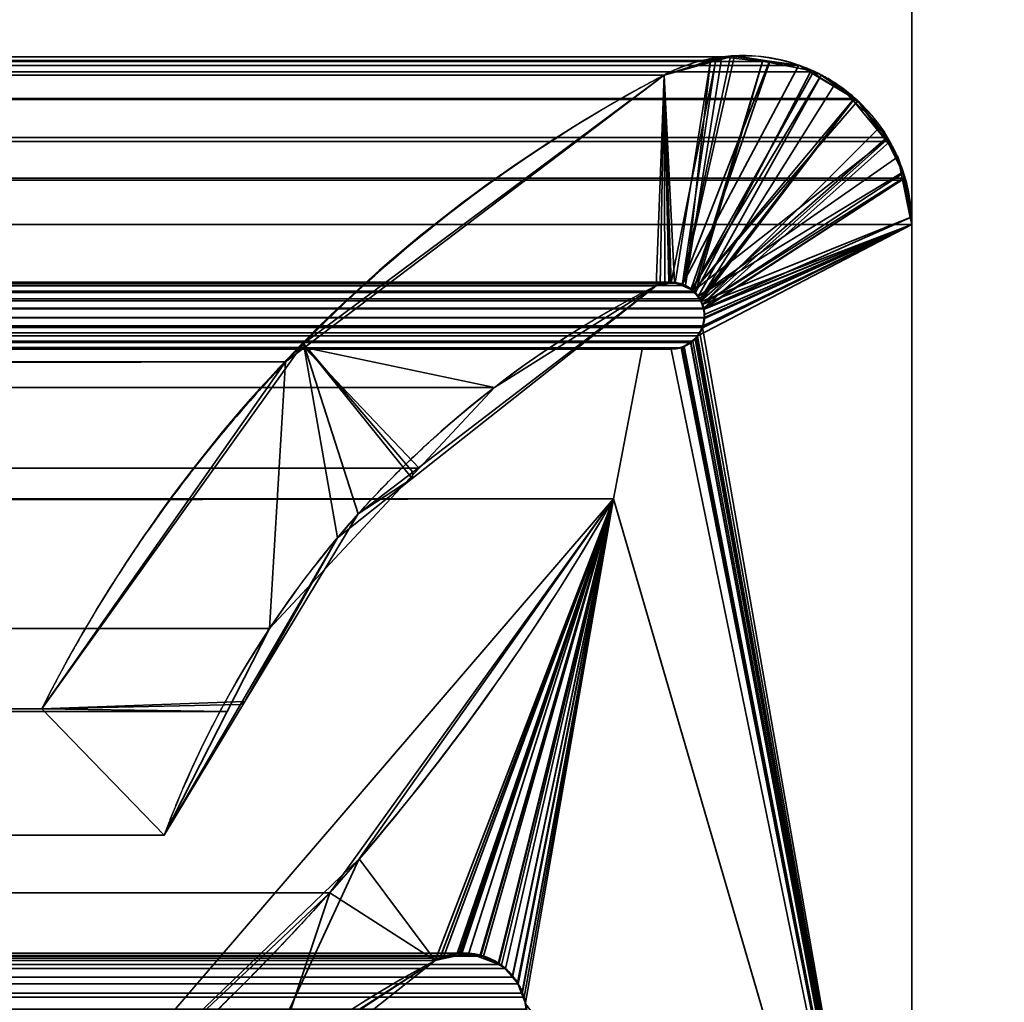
# Model space of a CAD drawing. Header units: millimetres. Extents: x -490 to 6690, y -115 to 132.
# Tile 772 of 1031: x 4955.03 to 4959.41, y 6.31 to 10.68. Entities that reach past the tile are written whole.
import ezdxf

# ---------------------------------------------------------------- set-up
doc = ezdxf.new("R2010")
doc.units = ezdxf.units.MM
doc.layers.add('152', color=7, linetype='Continuous', true_color=0xffffff)

# ---------------------------------------------------------------- blocks, each defined once
blk = doc.blocks.new('UG_SURFACE_264')
at = {"layer": '152', "color": 14, "linetype": 'Continuous', "lineweight": 35}
for points in [[(4967.2999, -10, 2024.3001), (4967.2999, 19, 2024.3001), (4032.7001, 19, 2024.3001), (4032.7001, -10, 2024.3001)], [(4963.2502, 16.25, 2020.2501), (4963.2502, -22, 2020.2501), (4036.7498, -22, 2020.2501), (4036.7498, 16.25, 2020.2501)]]:
    blk.add_3dface(points, dxfattribs=at)
blk = doc.blocks.new('UG_SURFACE_265')
at = {"layer": '152', "color": 7, "linetype": 'Continuous', "lineweight": 35}
for points in [[(4036.7498, 16, 2020.2501), (4036.7498, -22, 2020.2501), (4963.2502, -22, 2020.2501), (4963.2502, 16, 2020.2501)], [(4962.9998, 16, 2020), (4962.9998, -22, 2020), (4037.0002, -22, 2020), (4037.0002, 16, 2020)]]:
    blk.add_3dface(points, dxfattribs=at)
blk = doc.blocks.new('UG_SURFACE_273')
at = {"layer": '152', "color": 46, "linetype": 'Continuous', "lineweight": 35}
for points in [[(4041.6627, 10.4928, 2015.3375), (4958.3373, 10.4928, 2015.3375), (4958.1552, 10.5126, 2015.1551)], [(4041.8448, 10.5126, 2015.1551), (4041.6627, 10.4928, 2015.3375), (4958.1552, 10.5126, 2015.1551)], [(4958.1552, 10.5126, 2015.1551), (4958.1056, 10.497, 2015.1052), (4041.8944, 10.497, 2015.1052), (4041.8448, 10.5126, 2015.1551)], [(4958.1056, 10.497, 2015.1052), (4958.1552, 10.5126, 2015.1551), (4957.9945, 9.4968, 2014.9944), (4957.994, 9.4968, 2014.9941)], [(4958.0297, 9.4713, 2015.0297), (4957.9945, 9.4968, 2014.9944), (4958.1552, 10.5126, 2015.1551), (4958.3373, 10.4928, 2015.3375)], [(4041.4987, 10.475, 2015.5013), (4041.4505, 10.446, 2015.5494), (4958.5495, 10.446, 2015.5494)], [(4958.5013, 10.475, 2015.5013), (4958.3373, 10.4928, 2015.3375), (4041.6627, 10.4928, 2015.3375), (4041.4987, 10.475, 2015.5013)], [(4041.4987, 10.475, 2015.5013), (4958.5495, 10.446, 2015.5494), (4958.5013, 10.475, 2015.5013)], [(4041.8944, 10.497, 2015.1052), (4958.1056, 10.497, 2015.1052), (4957.8996, 10.4321, 2014.8995), (4042.1004, 10.4321, 2014.8995)], [(4957.9477, 9.507, 2014.9477), (4957.9282, 9.5113, 2014.9283), (4957.8996, 10.4321, 2014.8995), (4958.1056, 10.497, 2015.1052)], [(4958.1056, 10.497, 2015.1052), (4957.994, 9.4968, 2014.9941), (4957.9477, 9.507, 2014.9477)], [(4958.3373, 10.4928, 2015.3375), (4958.0383, 9.4651, 2015.0383), (4958.0297, 9.4713, 2015.0297)], [(4958.3373, 10.4928, 2015.3375), (4958.5013, 10.475, 2015.5013), (4958.5495, 10.446, 2015.5494), (4958.0383, 9.4651, 2015.0383)], [(4041.2545, 10.3285, 2015.7454), (4958.7455, 10.3285, 2015.7454), (4958.5495, 10.446, 2015.5494), (4041.4505, 10.446, 2015.5494)], [(4042.1004, 10.4321, 2014.8995), (4957.8996, 10.4321, 2014.8995), (4956.3003, 9.2207, 2013.3004), (4043.6997, 9.2207, 2013.3004)], [(4956.3003, 9.2207, 2013.3004), (4957.8996, 10.4321, 2014.8995), (4957.8633, 9.4954, 2014.8633), (4957.1447, 9.0437, 2014.1449)], [(4957.902, 9.5048, 2014.9019), (4957.8633, 9.4954, 2014.8633), (4957.8996, 10.4321, 2014.8995)], [(4957.8996, 10.4321, 2014.8995), (4957.9282, 9.5113, 2014.9283), (4957.902, 9.5048, 2014.9019)], [(4958.0574, 9.4379, 2015.0573), (4958.0383, 9.4651, 2015.0383), (4958.5495, 10.446, 2015.5494), (4958.7455, 10.3285, 2015.7454)], [(4041.245, 10.3227, 2015.7549), (4041.111, 10.1541, 2015.8892), (4958.889, 10.1541, 2015.8892)], [(4958.755, 10.3227, 2015.7549), (4958.7455, 10.3285, 2015.7454), (4041.2545, 10.3285, 2015.7454), (4041.245, 10.3227, 2015.7549)], [(4041.245, 10.3227, 2015.7549), (4958.889, 10.1541, 2015.8892), (4958.755, 10.3227, 2015.7549)], [(4958.7455, 10.3285, 2015.7454), (4958.0636, 9.429, 2015.0635), (4958.0574, 9.4379, 2015.0573)], [(4958.7455, 10.3285, 2015.7454), (4958.755, 10.3227, 2015.7549), (4958.889, 10.1541, 2015.8892), (4958.0636, 9.429, 2015.0635)], [(4041.0299, 9.974, 2015.9698), (4958.9701, 9.974, 2015.9698), (4958.9033, 10.1364, 2015.9032)], [(4041.0967, 10.1364, 2015.9032), (4041.0299, 9.974, 2015.9698), (4958.9033, 10.1364, 2015.9032)], [(4958.9033, 10.1364, 2015.9032), (4958.889, 10.1541, 2015.8892), (4041.111, 10.1541, 2015.8892), (4041.0967, 10.1364, 2015.9032)], [(4958.075, 9.3963, 2015.075), (4958.0636, 9.429, 2015.0635), (4958.889, 10.1541, 2015.8892), (4958.9033, 10.1364, 2015.9032)], [(4958.9033, 10.1364, 2015.9032), (4958.9701, 9.974, 2015.9698), (4958.075, 9.3963, 2015.075)], [(4040.9999, 9.7678, 2016), (4959.0001, 9.7678, 2016), (4958.9739, 9.9643, 2015.9738)], [(4041.0261, 9.9643, 2015.9738), (4040.9999, 9.7678, 2016), (4958.9739, 9.9643, 2015.9738)], [(4958.9739, 9.9643, 2015.9738), (4958.9701, 9.974, 2015.9698), (4041.0299, 9.974, 2015.9698), (4041.0261, 9.9643, 2015.9738)], [(4958.9701, 9.974, 2015.9698), (4958.076, 9.3927, 2015.0762), (4958.075, 9.3963, 2015.075)], [(4958.9701, 9.974, 2015.9698), (4958.9739, 9.9643, 2015.9738), (4959.0001, 9.7678, 2016), (4958.076, 9.3927, 2015.0762)], [(4040.9999, 9.7678, 2016), (4040.9999, 4, 2016), (4959.0001, 4, 2016), (4959.0001, 9.7678, 2016)], [(4959.0001, 9.7678, 2016), (4959.0001, 4, 2016), (4958.0584, 9.2861, 2015.0585), (4958.0688, 9.3095, 2015.069)], [(4958.0688, 9.3095, 2015.069), (4958.0727, 9.3176, 2015.0726), (4959.0001, 9.7678, 2016)], [(4958.0727, 9.3176, 2015.0726), (4958.0789, 9.3523, 2015.079), (4959.0001, 9.7678, 2016)], [(4958.0789, 9.3539, 2015.079), (4958.076, 9.3927, 2015.0762), (4959.0001, 9.7678, 2016)], [(4959.0001, 9.7678, 2016), (4958.0789, 9.3523, 2015.079), (4958.0789, 9.3539, 2015.079)], [(4042.0523, 9.507, 2014.9477), (4957.9477, 9.507, 2014.9477), (4957.994, 9.4968, 2014.9941), (4042.006, 9.4968, 2014.9941)], [(4957.9282, 9.5113, 2014.9283), (4042.0523, 9.507, 2014.9477), (4042.0718, 9.5113, 2014.9283)], [(4957.9282, 9.5113, 2014.9283), (4957.9477, 9.507, 2014.9477), (4042.0523, 9.507, 2014.9477)], [(4042.0718, 9.5113, 2014.9283), (4957.902, 9.5048, 2014.9019), (4957.9282, 9.5113, 2014.9283)], [(4042.0718, 9.5113, 2014.9283), (4042.098, 9.5048, 2014.9019), (4957.902, 9.5048, 2014.9019)], [(4042.1367, 9.4954, 2014.8633), (4957.8633, 9.4954, 2014.8633), (4957.902, 9.5048, 2014.9019), (4042.098, 9.5048, 2014.9019)], [(4958.0574, 9.4379, 2015.0573), (4041.9426, 9.4379, 2015.0573), (4041.9617, 9.4651, 2015.0383)], [(4041.9617, 9.4651, 2015.0383), (4041.9703, 9.4713, 2015.0297), (4958.0297, 9.4713, 2015.0297), (4958.0383, 9.4651, 2015.0383)], [(4958.0383, 9.4651, 2015.0383), (4958.0574, 9.4379, 2015.0573), (4041.9617, 9.4651, 2015.0383)], [(4958.0297, 9.4713, 2015.0297), (4041.9703, 9.4713, 2015.0297), (4042.0055, 9.4968, 2014.9944)], [(4957.9945, 9.4968, 2014.9944), (4958.0297, 9.4713, 2015.0297), (4042.0055, 9.4968, 2014.9944)], [(4957.1447, 9.0437, 2014.1449), (4042.1367, 9.4954, 2014.8633), (4042.8553, 9.0437, 2014.1449)], [(4957.1447, 9.0437, 2014.1449), (4957.8633, 9.4954, 2014.8633), (4042.1367, 9.4954, 2014.8633)], [(4958.0636, 9.429, 2015.0635), (4041.925, 9.3963, 2015.075), (4041.9364, 9.429, 2015.0635)], [(4958.0636, 9.429, 2015.0635), (4958.075, 9.3963, 2015.075), (4041.925, 9.3963, 2015.075)], [(4041.9364, 9.429, 2015.0635), (4041.9426, 9.4379, 2015.0573), (4958.0574, 9.4379, 2015.0573), (4958.0636, 9.429, 2015.0635)], [(4958.076, 9.3927, 2015.0762), (4041.9211, 9.3539, 2015.079), (4041.924, 9.3927, 2015.0762)], [(4958.076, 9.3927, 2015.0762), (4958.0789, 9.3539, 2015.079), (4041.9211, 9.3539, 2015.079)], [(4041.924, 9.3927, 2015.0762), (4041.925, 9.3963, 2015.075), (4958.075, 9.3963, 2015.075), (4958.076, 9.3927, 2015.0762)], [(4958.0789, 9.3539, 2015.079), (4041.9273, 9.3176, 2015.0726), (4041.9211, 9.3523, 2015.079)], [(4041.9211, 9.3523, 2015.079), (4041.9211, 9.3539, 2015.079), (4958.0789, 9.3539, 2015.079)], [(4041.9273, 9.3176, 2015.0726), (4958.0789, 9.3539, 2015.079), (4958.0789, 9.3523, 2015.079)], [(4958.0789, 9.3523, 2015.079), (4958.0727, 9.3176, 2015.0726), (4041.9273, 9.3176, 2015.0726)], [(4958.0727, 9.3176, 2015.0726), (4958.0688, 9.3095, 2015.069), (4041.9312, 9.3095, 2015.069), (4041.9273, 9.3176, 2015.0726)], [(4041.9312, 9.3095, 2015.069), (4958.0688, 9.3095, 2015.069), (4958.0584, 9.2861, 2015.0585)], [(4041.9416, 9.2861, 2015.0585), (4041.9312, 9.3095, 2015.069), (4958.0584, 9.2861, 2015.0585)], [(4958.0584, 9.2861, 2015.0585), (4958.0469, 9.2726, 2015.0471), (4041.9531, 9.2726, 2015.0471), (4041.9416, 9.2861, 2015.0585)], [(4959.0001, 4, 2016), (4958.0274, 9.2492, 2015.0275), (4958.0469, 9.2726, 2015.0471), (4958.0584, 9.2861, 2015.0585)], [(4041.9726, 9.2492, 2015.0275), (4041.9531, 9.2726, 2015.0471), (4958.0469, 9.2726, 2015.0471)], [(4041.9726, 9.2492, 2015.0275), (4958.0469, 9.2726, 2015.0471), (4958.0274, 9.2492, 2015.0275)], [(4958.0274, 9.2492, 2015.0275), (4958.0164, 9.243, 2015.0163), (4041.9836, 9.243, 2015.0163), (4041.9726, 9.2492, 2015.0275)], [(4042.0246, 9.2201, 2014.9753), (4041.9836, 9.243, 2015.0163), (4958.0164, 9.243, 2015.0163)], [(4042.0246, 9.2201, 2014.9753), (4958.0164, 9.243, 2015.0163), (4957.9754, 9.2201, 2014.9753)], [(4959.0001, 4, 2016), (4957.9754, 9.2201, 2014.9753), (4958.0164, 9.243, 2015.0163)], [(4958.0164, 9.243, 2015.0163), (4958.0274, 9.2492, 2015.0275), (4959.0001, 4, 2016)], [(4957.9754, 9.2201, 2014.9753), (4957.9735, 9.2198, 2014.9734), (4042.0265, 9.2198, 2014.9734), (4042.0246, 9.2201, 2014.9753)], [(4042.0265, 9.2198, 2014.9734), (4957.9735, 9.2198, 2014.9734), (4957.9301, 9.2132, 2014.9302), (4042.0699, 9.2132, 2014.9302)], [(4957.9301, 9.2132, 2014.9302), (4957.8023, 9.2132, 2014.8025), (4042.1977, 9.2132, 2014.8025), (4042.0699, 9.2132, 2014.9302)], [(4042.3255, 8.5488, 2014.6744), (4042.1977, 9.2132, 2014.8025), (4957.8023, 9.2132, 2014.8025), (4957.6745, 8.5488, 2014.6744)], [(4043.7841, 9.1568, 2013.216), (4043.6997, 9.2207, 2013.3004), (4956.3003, 9.2207, 2013.3004)], [(4043.7841, 9.1568, 2013.216), (4956.3003, 9.2207, 2013.3004), (4956.2159, 9.1568, 2013.216)], [(4956.8095, 8.6841, 2013.8094), (4956.1448, 7.9716, 2013.145), (4956.2159, 9.1568, 2013.216), (4956.3003, 9.2207, 2013.3004)], [(4956.3003, 9.2207, 2013.3004), (4957.1447, 9.0437, 2014.1449), (4956.8095, 8.6841, 2013.8094)], [(4959.0001, 4, 2016), (4957.6745, 8.5488, 2014.6744), (4957.8023, 9.2132, 2014.8025), (4957.9301, 9.2132, 2014.9302)], [(4957.9301, 9.2132, 2014.9302), (4957.9735, 9.2198, 2014.9734), (4957.9754, 9.2201, 2014.9753), (4959.0001, 4, 2016)], [(4956.2159, 9.1568, 2013.216), (4044.868, 7.6146, 2012.1319), (4043.7841, 9.1568, 2013.216)], [(4956.2159, 9.1568, 2013.216), (4955.132, 7.6146, 2012.1319), (4044.868, 7.6146, 2012.1319)], [(4955.132, 7.6146, 2012.1319), (4956.2159, 9.1568, 2013.216), (4956.1448, 7.9716, 2013.145), (4955.9569, 7.6025, 2012.9569)], [(4042.8553, 9.0437, 2014.1449), (4956.8095, 8.6841, 2013.8094), (4957.1447, 9.0437, 2014.1449)], [(4042.8553, 9.0437, 2014.1449), (4043.1905, 8.6841, 2013.8094), (4956.8095, 8.6841, 2013.8094)], [(4956.1448, 7.9716, 2013.145), (4043.1905, 8.6841, 2013.8094), (4043.8552, 7.9716, 2013.145)], [(4956.1448, 7.9716, 2013.145), (4956.8095, 8.6841, 2013.8094), (4043.1905, 8.6841, 2013.8094)], [(4043.5877, 6.7976, 2013.4122), (4042.3255, 8.5488, 2014.6744), (4957.6745, 8.5488, 2014.6744)], [(4043.5877, 6.7976, 2013.4122), (4957.6745, 8.5488, 2014.6744), (4956.4123, 6.7976, 2013.4122)], [(4956.4123, 6.7976, 2013.4122), (4957.6745, 8.5488, 2014.6744), (4956.881, 6.4965, 2013.881)], [(4956.9173, 6.5071, 2013.9174), (4956.881, 6.4965, 2013.881), (4957.6745, 8.5488, 2014.6744)], [(4957.6745, 8.5488, 2014.6744), (4956.9898, 6.5282, 2013.9899), (4956.9173, 6.5071, 2013.9174)], [(4956.9998, 6.527, 2013.9999), (4956.9898, 6.5282, 2013.9899), (4957.6745, 8.5488, 2014.6744)], [(4957.6745, 8.5488, 2014.6744), (4957.0847, 6.5171, 2014.0846), (4956.9998, 6.527, 2013.9999)], [(4957.6745, 8.5488, 2014.6744), (4957.0966, 6.5156, 2014.0967), (4957.0847, 6.5171, 2014.0846)], [(4957.1638, 6.4779, 2014.1635), (4957.0966, 6.5156, 2014.0967), (4957.6745, 8.5488, 2014.6744)], [(4957.6745, 8.5488, 2014.6744), (4957.1934, 6.4611, 2014.1935), (4957.1638, 6.4779, 2014.1635)], [(4957.2506, 6.3924, 2014.2508), (4957.2258, 6.4224, 2014.2257), (4957.1934, 6.4611, 2014.1935), (4957.6745, 8.5488, 2014.6744)], [(4957.6745, 8.5488, 2014.6744), (4957.2768, 6.3337, 2014.2767), (4957.2692, 6.351, 2014.2691), (4957.2506, 6.3924, 2014.2508)], [(4957.2864, 6.2794, 2014.2865), (4957.2768, 6.3337, 2014.2767), (4957.6745, 8.5488, 2014.6744), (4959.0001, 4, 2016)], [(4043.8552, 7.9716, 2013.145), (4955.9569, 7.6025, 2012.9569), (4956.1448, 7.9716, 2013.145)], [(4043.8552, 7.9716, 2013.145), (4044.0431, 7.6025, 2012.9569), (4955.9569, 7.6025, 2012.9569)], [(4044.323, 7.0532, 2012.6772), (4955.677, 7.0532, 2012.6772), (4955.9569, 7.6025, 2012.9569), (4044.0431, 7.6025, 2012.9569)], [(4044.323, 7.0532, 2012.6772), (4044.868, 7.6146, 2012.1319), (4955.132, 7.6146, 2012.1319), (4955.677, 7.0532, 2012.6772)], [(4955.9569, 7.6025, 2012.9569), (4955.677, 7.0532, 2012.6772), (4955.132, 7.6146, 2012.1319)], [(4956.4123, 6.7976, 2013.4122), (4955.132, 5.5893, 2012.1319), (4044.868, 5.5893, 2012.1319), (4043.5877, 6.7976, 2013.4122)], [(4956.1567, 6.03, 2013.1569), (4955.4162, 5.334, 2012.4161), (4955.132, 5.5893, 2012.1319), (4956.4123, 6.7976, 2013.4122)], [(4956.4123, 6.7976, 2013.4122), (4956.881, 6.4965, 2013.881), (4956.1567, 6.03, 2013.1569)], [(4957.0847, 6.5171, 2014.0846), (4042.9158, 6.513, 2014.0843), (4042.9993, 6.5288, 2014.0009)], [(4957.0847, 6.5171, 2014.0846), (4042.9993, 6.5288, 2014.0009), (4043.0002, 6.5286, 2013.9999)], [(4956.9898, 6.5282, 2013.9899), (4043.0002, 6.5286, 2013.9999), (4043.0827, 6.5063, 2013.9174)], [(4956.9898, 6.5282, 2013.9899), (4956.9998, 6.527, 2013.9999), (4043.0002, 6.5286, 2013.9999)], [(4043.0002, 6.5286, 2013.9999), (4956.9998, 6.527, 2013.9999), (4957.0847, 6.5171, 2014.0846)], [(4043.0827, 6.5063, 2013.9174), (4956.9173, 6.5071, 2013.9174), (4956.9898, 6.5282, 2013.9899)], [(4957.0966, 6.5156, 2014.0967), (4042.8367, 6.4781, 2014.1633), (4042.8767, 6.5056, 2014.1232)], [(4957.0966, 6.5156, 2014.0967), (4957.1638, 6.4779, 2014.1635), (4042.8367, 6.4781, 2014.1633)], [(4042.8767, 6.5056, 2014.1232), (4042.9158, 6.513, 2014.0843), (4957.0847, 6.5171, 2014.0846)], [(4957.0847, 6.5171, 2014.0846), (4957.0966, 6.5156, 2014.0967), (4042.8767, 6.5056, 2014.1232)], [(4956.9173, 6.5071, 2013.9174), (4043.0827, 6.5063, 2013.9174), (4043.119, 6.4965, 2013.881)], [(4043.119, 6.4965, 2013.881), (4956.881, 6.4965, 2013.881), (4956.9173, 6.5071, 2013.9174)], [(4956.1567, 6.03, 2013.1569), (4043.119, 6.4965, 2013.881), (4043.8433, 6.03, 2013.1569)], [(4956.1567, 6.03, 2013.1569), (4956.881, 6.4965, 2013.881), (4043.119, 6.4965, 2013.881)], [(4957.2258, 6.4224, 2014.2257), (4042.7742, 6.4232, 2014.226), (4042.7918, 6.4476, 2014.2078)], [(4042.7918, 6.4476, 2014.2078), (4042.8367, 6.4781, 2014.1633), (4957.1638, 6.4779, 2014.1635)], [(4957.1638, 6.4779, 2014.1635), (4957.1934, 6.4611, 2014.1935), (4042.7918, 6.4476, 2014.2078)], [(4957.1934, 6.4611, 2014.1935), (4957.2258, 6.4224, 2014.2257), (4042.7918, 6.4476, 2014.2078)], [(4957.2506, 6.3924, 2014.2508), (4042.7318, 6.3506, 2014.2684), (4042.7427, 6.3806, 2014.2572)], [(4957.2506, 6.3924, 2014.2508), (4957.2692, 6.351, 2014.2691), (4042.7318, 6.3506, 2014.2684)], [(4042.7427, 6.3806, 2014.2572), (4042.7742, 6.4232, 2014.226), (4957.2258, 6.4224, 2014.2257)], [(4957.2258, 6.4224, 2014.2257), (4957.2506, 6.3924, 2014.2508), (4042.7427, 6.3806, 2014.2572)], [(4042.7179, 6.313, 2014.2822), (4042.7318, 6.3506, 2014.2684), (4957.2692, 6.351, 2014.2691)], [(4957.2692, 6.351, 2014.2691), (4957.2768, 6.3337, 2014.2767), (4042.7179, 6.313, 2014.2822)], [(4957.2768, 6.3337, 2014.2767), (4042.7151, 6.2794, 2014.2851), (4042.7179, 6.313, 2014.2822)], [(4957.2768, 6.3337, 2014.2767), (4957.2864, 6.2794, 2014.2865), (4042.7151, 6.2794, 2014.2851)]]:
    blk.add_3dface(points, dxfattribs=at)
blk = doc.blocks.new('UG_SURFACE_274')
at = {"layer": '152', "color": 46, "linetype": 'Continuous', "lineweight": 35}
for points in [[(4957.9792, 9.503, -8), (4957.9301, 9.5096, -8), (4958.1289, 10.4979, -8), (4958.1943, 10.5165, -8)], [(4957.9792, 9.4973, 2014.9794), (4958.2114, 10.5176, 2015.2111), (4958.128, 10.4948, 2015.1279)], [(4957.9792, 9.4973, 2014.9794), (4958.0197, 9.4814, 2015.0197), (4958.3683, 10.4872, 2015.3682), (4958.2114, 10.5176, 2015.2111)], [(4958.1943, 10.5165, -8), (4958.3683, 10.4934, -8), (4957.9792, 9.503, -8)], [(4958.128, 10.4948, 2015.1279), (4958.2114, 10.5176, 2015.2111), (4958.1943, 10.5165, -8)], [(4958.1943, 10.5165, -8), (4958.1289, 10.4979, -8), (4958.128, 10.4948, 2015.1279)], [(4958.2114, 10.5176, 2015.2111), (4958.3683, 10.4934, -8), (4958.1943, 10.5165, -8)], [(4958.2114, 10.5176, 2015.2111), (4958.3683, 10.4872, 2015.3682), (4958.3683, 10.4934, -8)], [(4957.9301, 9.5096, -8), (4957.9206, 9.511, -8), (4957.8996, 10.4321, -8), (4958.1289, 10.4979, -8)], [(4958.1289, 10.4979, -8), (4957.8996, 10.4321, -8), (4957.8996, 10.4321, 2014.8995)], [(4957.8996, 10.4321, 2014.8995), (4958.128, 10.4948, 2015.1279), (4958.1289, 10.4979, -8)], [(4958.128, 10.4948, 2015.1279), (4957.8996, 10.4321, 2014.8995), (4957.9458, 9.5105, 2014.9457), (4957.9792, 9.4973, 2014.9794)], [(4957.9802, 9.5024, -8), (4957.9792, 9.503, -8), (4958.3683, 10.4934, -8), (4958.498, 10.4762, -8)], [(4958.0221, 9.4776, -8), (4957.9802, 9.5024, -8), (4958.498, 10.4762, -8), (4958.5905, 10.4203, -8)], [(4958.5643, 10.4492, 2015.5644), (4958.3683, 10.4872, 2015.3682), (4958.0197, 9.4814, 2015.0197), (4958.0226, 9.4783, 2015.0225)], [(4958.498, 10.4762, -8), (4958.3683, 10.4934, -8), (4958.3683, 10.4872, 2015.3682)], [(4958.3683, 10.4872, 2015.3682), (4958.5643, 10.4492, 2015.5644), (4958.498, 10.4762, -8)], [(4958.5905, 10.4203, -8), (4958.498, 10.4762, -8), (4958.5643, 10.4492, 2015.5644)], [(4956.296, 9.2394, -8), (4957.8996, 10.4321, -8), (4957.8633, 9.4954, -8), (4956.7819, 8.6672, -8)], [(4956.7795, 8.638, 2013.7796), (4957.8633, 9.4954, 2014.8633), (4957.8996, 10.4321, 2014.8995), (4956.296, 9.2394, 2013.2957)], [(4956.296, 9.2394, 2013.2957), (4957.8996, 10.4321, 2014.8995), (4957.8996, 10.4321, -8), (4956.296, 9.2394, -8)], [(4957.8819, 9.5004, -8), (4957.8633, 9.4954, -8), (4957.8996, 10.4321, -8)], [(4957.8996, 10.4321, 2014.8995), (4957.8633, 9.4954, 2014.8633), (4957.8815, 9.4987, 2014.8816)], [(4957.8996, 10.4321, 2014.8995), (4957.8815, 9.4987, 2014.8816), (4957.9306, 9.5077, 2014.9307)], [(4957.8996, 10.4321, -8), (4957.9206, 9.511, -8), (4957.8819, 9.5004, -8)], [(4957.9306, 9.5077, 2014.9307), (4957.9458, 9.5105, 2014.9457), (4957.8996, 10.4321, 2014.8995)], [(4958.0302, 9.4727, -8), (4958.0221, 9.4776, -8), (4958.5905, 10.4203, -8), (4958.744, 10.3275, -8)], [(4958.5972, 10.4309, 2015.5973), (4958.5643, 10.4492, 2015.5644), (4958.0226, 9.4783, 2015.0225), (4958.0503, 9.447, 2015.0502)], [(4958.6606, 10.3959, 2015.6605), (4958.5972, 10.4309, 2015.5973), (4958.0503, 9.447, 2015.0502), (4958.0593, 9.4365, 2015.0595)], [(4958.5643, 10.4492, 2015.5644), (4958.5972, 10.4309, 2015.5973), (4958.5905, 10.4203, -8)], [(4958.744, 10.3275, -8), (4958.5905, 10.4203, -8), (4958.5972, 10.4309, 2015.5973)], [(4958.5972, 10.4309, 2015.5973), (4958.6606, 10.3959, 2015.6605), (4958.744, 10.3275, -8)], [(4958.0593, 9.4365, 2015.0595), (4958.7402, 10.319, 2015.7404), (4958.6606, 10.3959, 2015.6605)], [(4958.6606, 10.3959, 2015.6605), (4958.7402, 10.319, 2015.7404), (4958.744, 10.3275, -8)], [(4958.744, 10.3275, -8), (4958.7603, 10.3178, -8), (4958.0302, 9.4727, -8)], [(4958.0302, 9.4727, -8), (4958.7603, 10.3178, -8), (4958.8842, 10.1426, -8)], [(4958.8609, 10.2028, 2015.861), (4958.7402, 10.319, 2015.7404), (4958.0593, 9.4365, 2015.0595), (4958.0688, 9.4119, 2015.069)], [(4958.7603, 10.3178, -8), (4958.744, 10.3275, -8), (4958.7402, 10.319, 2015.7404)], [(4958.8842, 10.1426, -8), (4958.7603, 10.3178, -8), (4958.7402, 10.319, 2015.7404)], [(4958.7402, 10.319, 2015.7404), (4958.8609, 10.2028, 2015.861), (4958.8842, 10.1426, -8)], [(4958.0688, 9.4119, 2015.069), (4958.8895, 10.1446, 2015.8894), (4958.8609, 10.2028, 2015.861)], [(4958.8609, 10.2028, 2015.861), (4958.8895, 10.1446, 2015.8894), (4958.8842, 10.1426, -8)], [(4958.8842, 10.1426, -8), (4958.9376, 10.0678, -8), (4958.0488, 9.4474, -8), (4958.0302, 9.4727, -8)], [(4958.0688, 9.4119, 2015.069), (4958.9615, 9.9961, 2015.9614), (4958.8895, 10.1446, 2015.8894)], [(4958.9376, 10.0678, -8), (4958.8842, 10.1426, -8), (4958.8895, 10.1446, 2015.8894)], [(4958.8895, 10.1446, 2015.8894), (4958.9615, 9.9961, 2015.9614), (4958.9376, 10.0678, -8)], [(4958.0488, 9.4474, -8), (4958.9376, 10.0678, -8), (4958.9524, 9.996, -8)], [(4958.9615, 9.9961, 2015.9614), (4958.9524, 9.996, -8), (4958.9376, 10.0678, -8)], [(4958.9524, 9.996, -8), (4958.9934, 9.799, -8), (4958.0655, 9.4249, -8), (4958.0488, 9.4474, -8)], [(4958.9696, 9.9788, 2015.9698), (4958.9615, 9.9961, 2015.9614), (4958.0688, 9.4119, 2015.069)], [(4958.9934, 9.799, -8), (4958.9524, 9.996, -8), (4958.9615, 9.9961, 2015.9614)], [(4958.9615, 9.9961, 2015.9614), (4958.9696, 9.9788, 2015.9698), (4958.9934, 9.799, -8)], [(4958.0688, 9.4119, 2015.069), (4958.076, 9.3934, 2015.0762), (4958.9953, 9.7991, 2015.9955), (4958.9696, 9.9788, 2015.9698)], [(4958.9696, 9.9788, 2015.9698), (4958.9953, 9.7991, 2015.9955), (4958.9934, 9.799, -8)], [(4959.0001, 9.7678, -8), (4959.0001, 4, -8), (4958.0374, 9.2586, -8), (4958.046, 9.2719, -8)], [(4958.046, 9.2719, -8), (4958.0693, 9.3086, -8), (4959.0001, 9.7678, -8)], [(4958.0684, 9.4125, -8), (4958.0655, 9.4249, -8), (4958.9934, 9.799, -8), (4959.0001, 9.7678, -8)], [(4959.0001, 9.7678, -8), (4958.0736, 9.3904, -8), (4958.0684, 9.4125, -8)], [(4959.0001, 9.7678, -8), (4958.0693, 9.3086, -8), (4958.0693, 9.3092, -8)], [(4958.0693, 9.3092, -8), (4958.077, 9.3523, -8), (4959.0001, 9.7678, -8)], [(4959.0001, 4, 2016), (4959.0001, 9.7678, 2016), (4958.0789, 9.3503, 2015.0788), (4958.0698, 9.3094, 2015.0697)], [(4959.0001, 9.7678, -8), (4958.0793, 9.3671, -8), (4958.0736, 9.3904, -8)], [(4959.0001, 9.7678, 2016), (4958.9953, 9.7991, 2015.9955), (4958.076, 9.3934, 2015.0762), (4958.076, 9.3911, 2015.0762)], [(4959.0001, 9.7678, 2016), (4958.076, 9.3911, 2015.0762), (4958.0789, 9.3519, 2015.0788)], [(4958.077, 9.3523, -8), (4958.0793, 9.3671, -8), (4959.0001, 9.7678, -8)], [(4958.0789, 9.3519, 2015.0788), (4958.0789, 9.3503, 2015.0788), (4959.0001, 9.7678, 2016)], [(4959.0001, 9.7678, -8), (4958.9934, 9.799, -8), (4958.9953, 9.7991, 2015.9955)], [(4958.9953, 9.7991, 2015.9955), (4959.0001, 9.7678, 2016), (4959.0001, 9.7678, -8)], [(4959.0001, 9.7678, 2016), (4959.0001, 4, 2016), (4959.0001, 4, -8), (4959.0001, 9.7678, -8)], [(4957.8819, 9.5004, -8), (4957.8815, 9.4987, 2014.8816), (4957.8633, 9.4954, 2014.8633)], [(4957.8633, 9.4954, 2014.8633), (4957.8633, 9.4954, -8), (4957.8819, 9.5004, -8)], [(4957.9206, 9.511, -8), (4957.9306, 9.5077, 2014.9307), (4957.8815, 9.4987, 2014.8816)], [(4957.8815, 9.4987, 2014.8816), (4957.8819, 9.5004, -8), (4957.9206, 9.511, -8)], [(4957.9206, 9.511, -8), (4957.9301, 9.5096, -8), (4957.9306, 9.5077, 2014.9307)], [(4957.9306, 9.5077, 2014.9307), (4957.9301, 9.5096, -8), (4957.9792, 9.503, -8)], [(4957.9792, 9.503, -8), (4957.9458, 9.5105, 2014.9457), (4957.9306, 9.5077, 2014.9307)], [(4957.9792, 9.503, -8), (4957.9792, 9.4973, 2014.9794), (4957.9458, 9.5105, 2014.9457)], [(4957.9792, 9.503, -8), (4957.9802, 9.5024, -8), (4957.9792, 9.4973, 2014.9794)], [(4957.9792, 9.4973, 2014.9794), (4957.9802, 9.5024, -8), (4958.0221, 9.4776, -8)], [(4957.8633, 9.4954, -8), (4957.8633, 9.4954, 2014.8633), (4956.7795, 8.638, 2013.7796)], [(4956.7795, 8.638, 2013.7796), (4956.7819, 8.6672, -8), (4957.8633, 9.4954, -8)], [(4958.0221, 9.4776, -8), (4958.0197, 9.4814, 2015.0197), (4957.9792, 9.4973, 2014.9794)], [(4958.0221, 9.4776, -8), (4958.0226, 9.4783, 2015.0225), (4958.0197, 9.4814, 2015.0197)], [(4958.0226, 9.4783, 2015.0225), (4958.0221, 9.4776, -8), (4958.0302, 9.4727, -8)], [(4958.0488, 9.4474, -8), (4958.0503, 9.447, 2015.0502), (4958.0226, 9.4783, 2015.0225)], [(4958.0226, 9.4783, 2015.0225), (4958.0302, 9.4727, -8), (4958.0488, 9.4474, -8)], [(4958.0503, 9.447, 2015.0502), (4958.0488, 9.4474, -8), (4958.0655, 9.4249, -8)], [(4958.0655, 9.4249, -8), (4958.0593, 9.4365, 2015.0595), (4958.0503, 9.447, 2015.0502)], [(4958.0655, 9.4249, -8), (4958.0688, 9.4119, 2015.069), (4958.0593, 9.4365, 2015.0595)], [(4958.0655, 9.4249, -8), (4958.0684, 9.4125, -8), (4958.0688, 9.4119, 2015.069)], [(4958.0688, 9.4119, 2015.069), (4958.0684, 9.4125, -8), (4958.0736, 9.3904, -8)], [(4958.0736, 9.3904, -8), (4958.076, 9.3934, 2015.0762), (4958.0688, 9.4119, 2015.069)], [(4958.0736, 9.3904, -8), (4958.076, 9.3911, 2015.0762), (4958.076, 9.3934, 2015.0762)], [(4958.076, 9.3911, 2015.0762), (4958.0736, 9.3904, -8), (4958.0793, 9.3671, -8)], [(4958.0793, 9.3671, -8), (4958.0789, 9.3519, 2015.0788), (4958.076, 9.3911, 2015.0762)], [(4958.077, 9.3523, -8), (4958.0693, 9.3092, -8), (4958.0693, 9.3092, 2015.0695)], [(4958.0693, 9.3092, 2015.0695), (4958.0698, 9.3094, 2015.0697), (4958.077, 9.3523, -8)], [(4958.077, 9.3523, -8), (4958.0698, 9.3094, 2015.0697), (4958.0789, 9.3503, 2015.0788)], [(4958.0793, 9.3671, -8), (4958.077, 9.3523, -8), (4958.0789, 9.3519, 2015.0788)], [(4958.0789, 9.3503, 2015.0788), (4958.0789, 9.3519, 2015.0788), (4958.077, 9.3523, -8)], [(4958.0693, 9.3086, -8), (4958.046, 9.2719, -8), (4958.0469, 9.2717, 2015.0468)], [(4958.0693, 9.3092, 2015.0695), (4958.0469, 9.2717, 2015.0468), (4959.0001, 4, 2016)], [(4958.0693, 9.3092, -8), (4958.0693, 9.3086, -8), (4958.0469, 9.2717, 2015.0468)], [(4958.0469, 9.2717, 2015.0468), (4958.0693, 9.3092, 2015.0695), (4958.0693, 9.3092, -8)], [(4959.0001, 4, 2016), (4958.0698, 9.3094, 2015.0697), (4958.0693, 9.3092, 2015.0695)], [(4955.132, 7.6146, -8), (4956.296, 9.2394, -8), (4956.5392, 8.4812, -8), (4956.0356, 7.6475, -8)], [(4956.0156, 7.6345, 2013.0155), (4956.4466, 8.3745, 2013.4463), (4956.296, 9.2394, 2013.2957), (4955.132, 7.6146, 2012.1319)], [(4956.296, 9.2394, -8), (4955.132, 7.6146, -8), (4955.132, 7.6146, 2012.1319), (4956.296, 9.2394, 2013.2957)], [(4956.7819, 8.6672, -8), (4956.5392, 8.4812, -8), (4956.296, 9.2394, -8)], [(4956.296, 9.2394, 2013.2957), (4956.4466, 8.3745, 2013.4463), (4956.7795, 8.638, 2013.7796)], [(4958.0178, 9.2465, 2015.0177), (4957.9854, 9.2237, 2014.9856), (4959.0001, 4, 2016)], [(4957.9854, 9.2237, 2014.9856), (4958.0178, 9.2465, 2015.0177), (4958.0173, 9.2449, -8)], [(4958.0173, 9.2449, -8), (4957.9883, 9.225, -8), (4957.9854, 9.2237, 2014.9856)], [(4959.0001, 4, -8), (4957.9883, 9.225, -8), (4958.0173, 9.2449, -8), (4958.0374, 9.2586, -8)], [(4958.0374, 9.2586, -8), (4958.0173, 9.2449, -8), (4958.0178, 9.2465, 2015.0177)], [(4959.0001, 4, 2016), (4958.0421, 9.2636, 2015.0421), (4958.0178, 9.2465, 2015.0177)], [(4958.0178, 9.2465, 2015.0177), (4958.0421, 9.2636, 2015.0421), (4958.0374, 9.2586, -8)], [(4958.046, 9.2719, -8), (4958.0374, 9.2586, -8), (4958.0421, 9.2636, 2015.0421)], [(4958.0421, 9.2636, 2015.0421), (4958.0469, 9.2717, 2015.0468), (4958.046, 9.2719, -8)], [(4958.0469, 9.2717, 2015.0468), (4958.0421, 9.2636, 2015.0421), (4959.0001, 4, 2016)], [(4959.0001, 4, -8), (4957.6745, 8.5488, -8), (4957.8023, 9.2132, -8), (4957.9301, 9.2132, -8)], [(4957.9301, 9.2132, 2014.9302), (4957.8023, 9.2132, 2014.8025), (4957.6745, 8.5488, 2014.6744), (4959.0001, 4, 2016)], [(4957.6745, 8.5488, 2014.6744), (4957.8023, 9.2132, 2014.8025), (4957.8023, 9.2132, -8), (4957.6745, 8.5488, -8)], [(4957.9301, 9.2132, 2014.9302), (4957.9301, 9.2132, -8), (4957.8023, 9.2132, -8), (4957.8023, 9.2132, 2014.8025)], [(4959.0001, 4, -8), (4957.9301, 9.2132, -8), (4957.9778, 9.2228, -8)], [(4957.9778, 9.2228, -8), (4957.9301, 9.2132, -8), (4957.9301, 9.2132, 2014.9302)], [(4957.9301, 9.2132, 2014.9302), (4957.9778, 9.2223, 2014.9777), (4957.9778, 9.2228, -8)], [(4957.9778, 9.2223, 2014.9777), (4957.9301, 9.2132, 2014.9302), (4959.0001, 4, 2016)], [(4957.9778, 9.2228, -8), (4957.9883, 9.225, -8), (4959.0001, 4, -8)], [(4957.9883, 9.225, -8), (4957.9778, 9.2228, -8), (4957.9778, 9.2223, 2014.9777)], [(4957.9778, 9.2223, 2014.9777), (4957.9854, 9.2237, 2014.9856), (4957.9883, 9.225, -8)], [(4959.0001, 4, 2016), (4957.9854, 9.2237, 2014.9856), (4957.9778, 9.2223, 2014.9777)], [(4956.5392, 8.4812, -8), (4956.7795, 8.638, 2013.7796), (4956.4466, 8.3745, 2013.4463)], [(4956.5392, 8.4812, -8), (4956.7819, 8.6672, -8), (4956.7795, 8.638, 2013.7796)], [(4956.881, 6.4965, -8), (4955.4162, 5.334, -8), (4955.132, 5.5893, -8), (4957.6745, 8.5488, -8)], [(4957.6745, 8.5488, -8), (4955.132, 5.5893, -8), (4955.132, 5.5893, 2012.1319)], [(4955.132, 5.5893, 2012.1319), (4956.5439, 6.948, 2013.5441), (4957.6745, 8.5488, -8)], [(4957.6745, 8.5488, 2014.6744), (4956.5439, 6.948, 2013.5441), (4956.881, 6.4965, 2013.881), (4956.9006, 6.5006, 2013.9005)], [(4956.5439, 6.948, 2013.5441), (4957.6745, 8.5488, 2014.6744), (4957.6745, 8.5488, -8)], [(4956.9011, 6.5027, -8), (4956.881, 6.4965, -8), (4957.6745, 8.5488, -8)], [(4957.6745, 8.5488, 2014.6744), (4956.9006, 6.5006, 2013.9005), (4956.9888, 6.5193, 2013.9887)], [(4957.6745, 8.5488, -8), (4956.9798, 6.5272, -8), (4956.9011, 6.5027, -8)], [(4956.9879, 6.5267, -8), (4956.9798, 6.5272, -8), (4957.6745, 8.5488, -8)], [(4957.0818, 6.5197, -8), (4956.9879, 6.5267, -8), (4957.6745, 8.5488, -8)], [(4956.9888, 6.5193, 2013.9887), (4957.0312, 6.5283, 2014.0314), (4957.6745, 8.5488, 2014.6744)], [(4957.6745, 8.5488, 2014.6744), (4957.0312, 6.5283, 2014.0314), (4957.0799, 6.5104, 2014.0798)], [(4957.6745, 8.5488, 2014.6744), (4957.0799, 6.5104, 2014.0798), (4957.1624, 6.4799, 2014.1625)], [(4957.6745, 8.5488, -8), (4957.0832, 6.5196, -8), (4957.0818, 6.5197, -8)], [(4957.1619, 6.4816, -8), (4957.0832, 6.5196, -8), (4957.6745, 8.5488, -8)], [(4957.6745, 8.5488, -8), (4957.1767, 6.4747, -8), (4957.1619, 6.4816, -8)], [(4957.1624, 6.4799, 2014.1625), (4957.1762, 6.4747, 2014.1764), (4957.6745, 8.5488, 2014.6744)], [(4957.6745, 8.5488, 2014.6744), (4957.1762, 6.4747, 2014.1764), (4957.1767, 6.4747, 2014.1764)], [(4957.2239, 6.4235, -8), (4957.1767, 6.4747, -8), (4957.6745, 8.5488, -8)], [(4957.1767, 6.4747, 2014.1764), (4957.2248, 6.422, 2014.2245), (4957.6745, 8.5488, 2014.6744)], [(4957.6745, 8.5488, -8), (4957.2468, 6.3987, -8), (4957.2239, 6.4235, -8)], [(4957.2248, 6.422, 2014.2245), (4957.2487, 6.3955, 2014.2488), (4957.6745, 8.5488, 2014.6744)], [(4957.2668, 6.348, -8), (4957.2625, 6.3582, -8), (4957.2468, 6.3987, -8), (4957.6745, 8.5488, -8)], [(4957.6745, 8.5488, 2014.6744), (4957.2487, 6.3955, 2014.2488), (4957.2639, 6.3574, 2014.2639), (4957.2678, 6.3471, 2014.2679)], [(4957.6745, 8.5488, -8), (4959.0001, 4, -8), (4957.2845, 6.3023, -8), (4957.2668, 6.348, -8)], [(4957.2678, 6.3471, 2014.2679), (4957.2835, 6.3076, 2014.2834), (4957.6745, 8.5488, 2014.6744)], [(4959.0001, 4, 2016), (4957.6745, 8.5488, 2014.6744), (4957.2835, 6.3076, 2014.2834), (4957.2854, 6.2712, 2014.2856)], [(4956.4466, 8.3745, 2013.4463), (4956.0356, 7.6475, -8), (4956.5392, 8.4812, -8)], [(4956.4466, 8.3745, 2013.4463), (4956.0156, 7.6345, 2013.0155), (4956.0356, 7.6475, -8)], [(4956.0356, 7.6475, -8), (4955.677, 7.0532, -8), (4955.132, 7.6146, -8)], [(4955.132, 7.6146, 2012.1319), (4955.677, 7.0532, 2012.6772), (4956.0156, 7.6345, 2013.0155)], [(4956.0356, 7.6475, -8), (4956.0156, 7.6345, 2013.0155), (4955.677, 7.0532, 2012.6772)], [(4955.677, 7.0532, 2012.6772), (4955.677, 7.0532, -8), (4956.0356, 7.6475, -8)], [(4955.677, 7.0532, 2012.6772), (4955.132, 7.6146, 2012.1319), (4955.132, 7.6146, -8), (4955.677, 7.0532, -8)], [(4956.5439, 6.948, 2013.5441), (4955.132, 5.5893, 2012.1319), (4955.4162, 5.334, 2012.4161), (4956.0957, 5.9821, 2013.0956)], [(4956.0957, 5.9821, 2013.0956), (4956.881, 6.4965, 2013.881), (4956.5439, 6.948, 2013.5441)], [(4956.9798, 6.5272, -8), (4956.9888, 6.5193, 2013.9887), (4956.9006, 6.5006, 2013.9005)], [(4956.9006, 6.5006, 2013.9005), (4956.9011, 6.5027, -8), (4956.9798, 6.5272, -8)], [(4956.9798, 6.5272, -8), (4956.9879, 6.5267, -8), (4956.9888, 6.5193, 2013.9887)], [(4956.9888, 6.5193, 2013.9887), (4956.9879, 6.5267, -8), (4957.0818, 6.5197, -8)], [(4957.0818, 6.5197, -8), (4957.0312, 6.5283, 2014.0314), (4956.9888, 6.5193, 2013.9887)], [(4957.0818, 6.5197, -8), (4957.0799, 6.5104, 2014.0798), (4957.0312, 6.5283, 2014.0314)], [(4956.0957, 5.9821, 2013.0956), (4955.4162, 5.334, -8), (4956.881, 6.4965, -8)], [(4956.881, 6.4965, -8), (4956.881, 6.4965, 2013.881), (4956.0957, 5.9821, 2013.0956)], [(4956.9011, 6.5027, -8), (4956.9006, 6.5006, 2013.9005), (4956.881, 6.4965, 2013.881)], [(4956.881, 6.4965, 2013.881), (4956.881, 6.4965, -8), (4956.9011, 6.5027, -8)], [(4957.0799, 6.5104, 2014.0798), (4957.0818, 6.5197, -8), (4957.0832, 6.5196, -8)], [(4957.0799, 6.5104, 2014.0798), (4957.0832, 6.5196, -8), (4957.1619, 6.4816, -8)], [(4957.1619, 6.4816, -8), (4957.1624, 6.4799, 2014.1625), (4957.0799, 6.5104, 2014.0798)], [(4957.1624, 6.4799, 2014.1625), (4957.1619, 6.4816, -8), (4957.1767, 6.4747, -8)], [(4957.1767, 6.4747, -8), (4957.1762, 6.4747, 2014.1764), (4957.1624, 6.4799, 2014.1625)], [(4957.1767, 6.4747, 2014.1764), (4957.1762, 6.4747, 2014.1764), (4957.1767, 6.4747, -8), (4957.2239, 6.4235, -8)], [(4957.2239, 6.4235, -8), (4957.2248, 6.422, 2014.2245), (4957.1767, 6.4747, 2014.1764)], [(4957.2248, 6.422, 2014.2245), (4957.2239, 6.4235, -8), (4957.2468, 6.3987, -8)], [(4957.2468, 6.3987, -8), (4957.2487, 6.3955, 2014.2488), (4957.2248, 6.422, 2014.2245)], [(4957.2487, 6.3955, 2014.2488), (4957.2468, 6.3987, -8), (4957.2625, 6.3582, -8)], [(4957.2625, 6.3582, -8), (4957.2639, 6.3574, 2014.2639), (4957.2487, 6.3955, 2014.2488)], [(4957.2639, 6.3574, 2014.2639), (4957.2625, 6.3582, -8), (4957.2668, 6.348, -8)], [(4957.2668, 6.348, -8), (4957.2678, 6.3471, 2014.2679), (4957.2639, 6.3574, 2014.2639)], [(4957.2678, 6.3471, 2014.2679), (4957.2668, 6.348, -8), (4957.2845, 6.3023, -8)], [(4957.2845, 6.3023, -8), (4957.2835, 6.3076, 2014.2834), (4957.2678, 6.3471, 2014.2679)]]:
    blk.add_3dface(points, dxfattribs=at)
blk = doc.blocks.new('UG_SURFACE_291')
at = {"layer": '152', "color": 254, "linetype": 'Continuous', "lineweight": 35}
for points in [[(4973.2499, 111.75, 2030.2501), (4026.7501, 111.75, 2030.2501), (4026.7501, -10, 2030.2501), (4973.2499, -10, 2030.2501)], [(4967.5002, 21, 2024.4999), (4967.5002, -8, 2024.4999), (4032.4998, -8, 2024.4999), (4032.4998, 21, 2024.4999)], [(4962.9998, 4, 2020), (4962.9998, 21, 2020), (4037.0002, 21, 2020), (4037.0002, 4, 2020)], [(4962.9998, 21, 2020), (4962.9998, 4, 2020), (4959.0001, 4, 2016), (4959.0001, 12, 2016)], [(4959.0001, 12, 2016), (4959.0001, 4, 2016), (4040.9999, 4, 2016), (4040.9999, 12, 2016)]]:
    blk.add_3dface(points, dxfattribs=at)
blk = doc.blocks.new('UG_SURFACE_297')
at = {"layer": '152', "color": 254, "linetype": 'Continuous', "lineweight": 35}
for points in [[(4959.0001, 12, 2016), (4959.0001, 4, 2016), (4962.9998, 4, 2020), (4962.9998, 21, 2020)], [(4962.9998, 21, -8), (4962.9998, 4, -8), (4959.0001, 4, -8), (4959.0001, 12, -8)], [(4959.0001, 12, -8), (4959.0001, 4, -8), (4959.0001, 4, 2016), (4959.0001, 12, 2016)]]:
    blk.add_3dface(points, dxfattribs=at)
blk = doc.blocks.new('UG_SURFACE_312')
at = {"layer": '152', "color": 252, "linetype": 'Continuous', "lineweight": 35}
for points in [[(5139.9999, -6.2, 2201.9999), (5139.9999, 113.2, 2201.9999), (3859.9999, 113.2, 2201.9999), (3859.9999, -6.2, 2201.9999)], [(4010.0002, -6.2, 2052), (4010.0002, 113.2, 2052), (4989.9998, 113.2, 2052), (4989.9998, -6.2, 2052)]]:
    blk.add_3dface(points, dxfattribs=at)

msp = doc.modelspace()

# ---------------------------------------------------------------- linework, layer by layer
at = {"layer": '152', "color": 253, "linetype": 'Continuous', "lineweight": -3}
for p, q in [((4959, 12, 2016), (4959, 4, 2016)), ((4959, 4, 2016), (4959, 12, 2016)), ((4959, 12, -8), (4959, 4, -8)), ((4957.8995, 10.4321, 2014.8995), (4042.1005, 10.4321, 2014.8995)), ((4957.8995, 10.4321, -8), (4957.8995, 10.4321, 2014.8995)), ((4959, 9.7678, 2016), (4041, 9.7678, 2016)), ((4959, 9.7678, 2016), (4959, 4, 2016)), ((4959, 4, 2016), (4959, 9.7678, 2016)), ((4959, 9.7678, -8), (4959, 9.7678, 2016)), ((4959, 9.7678, -8), (4959, 4, -8)), ((4957.8633, 9.4954, 2014.8633), (4042.1367, 9.4954, 2014.8633)), ((4957.8633, 9.4954, -8), (4957.8633, 9.4954, 2014.8633)), ((4957.9303, 9.2132, 2014.9303), (4042.0697, 9.2132, 2014.9303)), ((4957.8024, 9.2132, 2014.8024), (4042.1976, 9.2132, 2014.8024)), ((4957.6745, 8.5488, 2014.6745), (4957.8024, 9.2132, 2014.8024)), ((4957.6745, 8.5488, -8), (4957.8024, 9.2132, -8)), ((4957.6745, 8.5488, 2014.6745), (4957.8024, 9.2132, 2014.8024)), ((4957.8024, 9.2132, -8), (4957.9303, 9.2132, -8)), ((4957.8024, 9.2132, 2014.8024), (4957.9303, 9.2132, 2014.9303)), ((4957.9303, 9.2132, 2014.9303), (4957.8024, 9.2132, 2014.8024)), ((4957.8024, 9.2132, -8), (4957.8024, 9.2132, 2014.8024)), ((4957.9303, 9.2132, -8), (4957.9303, 9.2132, 2014.9303)), ((4957.6745, 8.5488, 2014.6745), (4042.3255, 8.5488, 2014.6745)), ((4957.6745, 8.5488, -8), (4957.6745, 8.5488, 2014.6745)), ((4955.1318, 7.6146, 2012.1318), (4044.8682, 7.6146, 2012.1318)), ((4955.6771, 7.0532, 2012.6771), (4955.1318, 7.6146, 2012.1318)), ((4955.6771, 7.0532, -8), (4955.1318, 7.6146, -8)), ((4955.1318, 7.6146, -8), (4955.1318, 7.6146, 2012.1318)), ((4955.6771, 7.0532, 2012.6771), (4955.1318, 7.6146, 2012.1318)), ((4955.6771, 7.0532, 2012.6771), (4044.3229, 7.0532, 2012.6771)), ((4955.6771, 7.0532, -8), (4955.6771, 7.0532, 2012.6771)), ((4956.881, 6.4965, 2013.881), (4043.119, 6.4965, 2013.881)), ((4956.881, 6.4965, -8), (4956.881, 6.4965, 2013.881))]:
    msp.add_line(p, q, dxfattribs=at)
at = {"layer": '152', "color": 253, "linetype": 'Continuous', "lineweight": -3, "extrusion": (0, 0, -1)}
for centre, radius, start, end in [((-4958.2493, 9.7678, 8), 0.7507, 62.2347, 180), ((-4960.9178, 4.6991, 8), 6.479, 26.74364, 62.23472)]:
    msp.add_arc(centre, radius, start, end, dxfattribs=at)
at = {"layer": '152', "color": 253, "linetype": 'Continuous', "lineweight": -3}
for centre, radius, start, end in [((4957.9303, 9.3622, -8), 0.1491, 270, 116.7246), ((4959.8794, 5.491, -8), 4.4833, 116.7246, 159.6074), ((4948.7046, 13.6831, -8), 10.3354, 308.45298, 330.21371), ((4957.0115, 6.2513, -8), 0.2777, 349.0985, 118.0085), ((4959.3074, 1.9348, -8), 5.1669, 118.0085, 138.8607)]:
    msp.add_arc(centre, radius, start, end, dxfattribs=at)
for points, knots in [([(4959, 9.7678, 2016), (4959, 9.8345, 2016), (4958.9907, 9.9021, 2015.9907), (4958.957, 10.0262, 2015.957), (4958.9325, 10.0845, 2015.9325), (4958.8621, 10.2096, 2015.8621), (4958.8105, 10.2721, 2015.8105), (4958.6777, 10.3931, 2015.6777), (4958.5904, 10.4432, 2015.5904), (4958.3891, 10.515, 2015.3891), (4958.2704, 10.5272, 2015.2704), (4958.0682, 10.5016, 2015.0682), (4957.9813, 10.4752, 2014.9813), (4957.8995, 10.4321, 2014.8995)], [0, 0, 0, 0, 0.103365, 0.103365, 0.20588, 0.20588, 0.351028, 0.351028, 0.553091, 0.553091, 0.808468, 0.808468, 1, 1, 1, 1]), ([(4957.8633, 9.4954, 2014.8633), (4957.884, 9.5058, 2014.884), (4957.9064, 9.511, 2014.9064), (4957.9507, 9.5116, 2014.9507), (4957.9733, 9.5068, 2014.9733), (4958.01, 9.4894, 2015.01), (4958.025, 9.4789, 2015.025), (4958.0478, 9.455, 2015.0478), (4958.0566, 9.4428, 2015.0566), (4958.0691, 9.418, 2015.0691), (4958.0735, 9.4057, 2015.0735), (4958.0789, 9.3798, 2015.0789), (4958.0799, 9.3658, 2015.0799), (4958.0782, 9.3404, 2015.0782), (4958.0759, 9.3285, 2015.0759), (4958.0689, 9.3062, 2015.0689), (4958.0641, 9.2956, 2015.0641), (4958.0498, 9.2715, 2015.0498), (4958.039, 9.2591, 2015.039), (4958.0115, 9.2355, 2015.0115), (4957.9936, 9.2259, 2014.9936), (4957.9606, 9.2155, 2014.9606), (4957.9454, 9.2132, 2014.9454), (4957.9303, 9.2132, 2014.9303)], [0, 0, 0, 0, 0.141548, 0.141548, 0.284666, 0.284666, 0.389443, 0.389443, 0.46611, 0.46611, 0.526803, 0.526803, 0.58803, 0.58803, 0.641999, 0.641999, 0.697808, 0.697808, 0.78399, 0.78399, 0.903767, 0.903767, 1, 1, 1, 1]), ([(4955.6771, 7.0532, 2012.6771), (4955.9001, 7.653, 2012.9001), (4956.2318, 8.1552, 2013.2318), (4956.985, 8.9588, 2013.985), (4957.4139, 9.2691, 2014.4139), (4957.8633, 9.4954, 2014.8633)], [0, 0, 0, 0, 0.5, 0.5, 1, 1, 1, 1]), ([(4957.2842, 6.1988, 2014.2842), (4957.2884, 6.2209, 2014.2884), (4957.29, 6.2443, 2014.29), (4957.2874, 6.29, 2014.2874), (4957.2832, 6.3127, 2014.2832), (4957.2701, 6.3548, 2014.2701), (4957.2611, 6.3746, 2014.2611), (4957.2347, 6.4196, 2014.2347), (4957.2148, 6.4426, 2014.2148), (4957.1639, 6.4868, 2014.1639), (4957.1306, 6.5047, 2014.1306), (4957.0619, 6.5268, 2014.0619), (4957.0256, 6.531, 2014.0256), (4956.9529, 6.5253, 2013.9529), (4956.9157, 6.515, 2013.9157), (4956.881, 6.4965, 2013.881)], [0, 0, 0, 0, 0.089149, 0.089149, 0.178195, 0.178195, 0.267722, 0.267722, 0.405844, 0.405844, 0.59784, 0.59784, 0.795021, 0.795021, 1, 1, 1, 1]), ([(4955.4162, 5.334, 2012.4162), (4955.5315, 5.4661, 2012.5315), (4955.6517, 5.59, 2012.6517), (4955.8991, 5.8218, 2012.8991), (4956.0266, 5.9298, 2013.0266), (4956.3899, 6.2093, 2013.3899), (4956.6328, 6.3645, 2013.6328), (4956.881, 6.4965, 2013.881)], [0, 0, 0, 0, 0.263883, 0.263883, 0.527675, 0.527675, 1, 1, 1, 1])]:
    msp.add_open_spline(points, degree=3, knots=knots, dxfattribs=at)
for points, weights in [([(4959, 9.7678, 2016), (4959, 10.1915, 2016), (4958.7294, 10.5633, 2015.7294), (4958.2745, 10.6295, 2015.2745), (4957.8995, 10.4321, 2014.8995)], [1, 0.758396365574, 0.677861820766, 0.758396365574, 1]), ([(4957.8995, 10.4321, 2014.8995), (4957.0046, 9.9609, 2014.0046), (4956.2201, 9.3138, 2013.2201), (4955.587, 8.5179, 2012.587), (4955.1318, 7.6146, 2012.1318)], [1, 0.976209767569, 0.968279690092, 0.976209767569, 1]), ([(4955.6771, 7.0532, 2012.6771), (4955.9729, 7.8488, 2012.9729), (4956.4582, 8.5535, 2013.4582), (4957.1051, 9.1137, 2014.1051), (4957.8633, 9.4954, 2014.8633)], [1, 0.965395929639, 0.953861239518, 0.965395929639, 1]), ([(4957.6745, 8.5488, 2014.6745), (4957.1855, 7.6946, 2014.1855), (4956.5916, 6.9071, 2013.5916), (4955.9027, 6.2014, 2012.9027), (4955.1318, 5.5893, 2012.1318)], [1, 0.991011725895, 0.988015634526, 0.991011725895, 1]), ([(4955.4162, 5.334, 2012.4162), (4955.7263, 5.689, 2012.7263), (4956.0777, 6.0046, 2013.0777), (4956.4648, 6.2751, 2013.4648), (4956.881, 6.4965, 2013.881)], [1, 0.991744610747, 0.988992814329, 0.991744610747, 1])]:
    msp.add_rational_spline(points, weights, degree=4, dxfattribs=at)
for points in [[(4957.8995, 10.4321, 2014.8995), (4956.8146, 9.861, 2013.8146), (4955.8057, 8.9519, 2012.8057), (4955.1318, 7.6146, 2012.1318)], [(4957.6745, 8.5488, 2014.6745), (4956.9785, 7.3329, 2013.9785), (4956.0958, 6.3548, 2013.0958), (4955.1318, 5.5893, 2012.1318)]]:
    msp.add_open_spline(points, degree=3, dxfattribs=at)
for points, weights, knots in [([(4957.8633, 9.4954, 2014.8633), (4957.9009, 9.5143, 2014.9009), (4957.9519, 9.5218, 2014.9519), (4957.9991, 9.501, 2014.9991), (4958.0616, 9.4444, 2015.0616), (4958.087, 9.3994, 2015.087), (4958.0845, 9.3479, 2015.0845), (4958.0542, 9.2692, 2015.0542), (4958.0214, 9.2294, 2015.0214), (4957.9725, 9.2132, 2014.9725), (4957.9303, 9.2132, 2014.9303)], [1, 1, 0.979485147, 1, 1, 0.979485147, 1, 1, 0.979485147, 1, 1], [0, 0, 0, 0, 0, 0.333333, 0.333333, 0.333333, 0.666667, 0.666667, 0.666667, 1, 1, 1, 1, 1]), ([(4956.881, 6.4965, 2013.881), (4956.9464, 6.5313, 2013.9464), (4957.0333, 6.5472, 2014.0333), (4957.1169, 6.5187, 2014.1169), (4957.236, 6.4307, 2014.236), (4957.2878, 6.3592, 2014.2878), (4957.2982, 6.2715, 2014.2982), (4957.2842, 6.1988, 2014.2842)], [1, 1, 0.984176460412, 1, 1, 0.984176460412, 1, 1], [0, 0, 0, 0, 0, 0.5, 0.5, 0.5, 1, 1, 1, 1, 1])]:
    msp.add_rational_spline(points, weights, degree=4, knots=knots, dxfattribs=at)

# ---------------------------------------------------------------- block references
for name in ['UG_SURFACE_312', 'UG_SURFACE_291', 'UG_SURFACE_297', 'UG_SURFACE_264', 'UG_SURFACE_265', 'UG_SURFACE_273', 'UG_SURFACE_274']:
    msp.add_blockref(name, (0, 0), dxfattribs=at)

doc.saveas('drawing.dxf')
